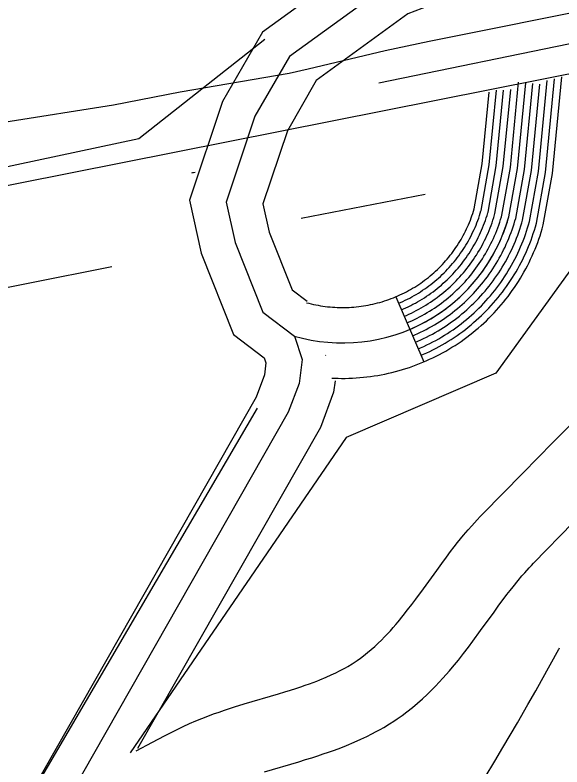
# Model space of a CAD drawing. Extents: x 3146026 to 3183936, y 897894 to 923344.
# Drawn here: x 3160137.2 to 3160368.8, y 910319 to 910637.4 of the extents above; entities that cross this region are included whole.
import ezdxf

# ---------------------------------------------------------------- set-up
doc = ezdxf.new("R2010")
doc.units = 0
for name, color, linetype in [('V-LEVE-TOET', 7, 'Continuous'), ('V-ROAD-CNTR', 7, 'Continuous'), ('V-TOPO-SHOR', 7, 'Continuous')]:
    doc.layers.add(name, color=color, linetype=linetype)

msp = doc.modelspace()

# ---------------------------------------------------------------- linework, layer by layer
at = {"layer": 'V-LEVE-TOET'}
msp.add_lwpolyline([(3161298.22, 910824.08), (3161173.6, 910799.83), (3161098.37, 910783.55), (3161060.65, 910775.65), (3160965.45, 910755.05), (3160927.44, 910747.25), (3160854.24, 910731.63), (3160794.44, 910720.08), (3160744.98, 910708.21), (3160695.18, 910697.87), (3160670.65, 910693.37), (3160595.86, 910678.87), (3160544.99, 910669.93), (3160423.32, 910647.58), (3160389.26, 910641.61), (3160312.6, 910626.24), (3160293.9, 910622.24), (3160261.3, 910614.51), (3160253.19, 910612.59), (3160207.05, 910604.81), (3160178.9, 910599.27), (3160132.39, 910591.89), (3160086.16, 910582.95)], dxfattribs=at)
at = {"layer": 'V-ROAD-CNTR'}
for p, q in [((3160212.69, 910570.73), (3160213.44, 910570.87)), ((3160298.42, 910518.11), (3160310.34, 910490.58)), ((3160268.65, 910493.2), (3160268.8, 910493.44))]:
    msp.add_line(p, q, dxfattribs=at)
for points in [[(3162638.17, 911023.36), (3161582.07, 910852.64), (3160471.1, 910632.13), (3159717.28, 910482.35)], [(3160663.7, 910796.37), (3160296.26, 910651.12), (3160253.33, 910619.88), (3160238.77, 910594.61), (3160226.55, 910558.19), (3160230.42, 910541.05), (3160242.14, 910511.58), (3160255.51, 910501.43), (3160258.73, 910491.57), (3160257.42, 910481.38), (3160252.85, 910469.18), (3159523.56, 909188.06)], [(3160685.84, 910783.74), (3160303.54, 910637.87), (3160264.74, 910609.63), (3160252.52, 910588.42), (3160242.1, 910557.4), (3160244.79, 910545.5), (3160254.53, 910521), (3160260.88, 910516.19)], [(3160519.73, 910752.92), (3160288.97, 910664.37), (3160241.93, 910630.14), (3160225.03, 910600.81), (3160210.99, 910558.98), (3160216.05, 910536.6), (3160229.74, 910502.16), (3160242.71, 910492.31), (3160243.42, 910490.13), (3160242.77, 910485.02), (3160239.22, 910475.56), (3159510.55, 909195.52)], [(3160271.32, 910483.68), (3160272.44, 910483.63), (3160273.93, 910483.59), (3160275.47, 910483.56), (3160277.02, 910483.57), (3160278.56, 910483.6), (3160280.11, 910483.66), (3160281.6, 910483.75), (3160283.16, 910483.86), (3160284.71, 910484), (3160286.2, 910484.17), (3160287.73, 910484.36), (3160289.26, 910484.59), (3160290.77, 910484.83), (3160292.27, 910485.1), (3160293.81, 910485.4), (3160295.33, 910485.74), (3160296.78, 910486.08), (3160298.25, 910486.45), (3160299.76, 910486.86), (3160301.26, 910487.29), (3160302.69, 910487.74), (3160304.16, 910488.22), (3160305.66, 910488.75), (3160307.05, 910489.26), (3160308.46, 910489.81), (3160309.92, 910490.4), (3160311.33, 910491.01), (3160312.74, 910491.64), (3160314.11, 910492.29), (3160315.47, 910492.96), (3160316.88, 910493.68), (3160318.21, 910494.4), (3160319.53, 910495.14), (3160320.9, 910495.94), (3160322.2, 910496.73), (3160323.48, 910497.53), (3160324.77, 910498.38), (3160326.04, 910499.24), (3160327.33, 910500.15), (3160328.55, 910501.05), (3160329.73, 910501.95), (3160330.98, 910502.93), (3160332.18, 910503.91), (3160333.32, 910504.87), (3160334.49, 910505.9), (3160335.65, 910506.95), (3160336.76, 910507.99), (3160337.82, 910509.03), (3160338.93, 910510.14), (3160340.01, 910511.27), (3160341.04, 910512.39), (3160342.06, 910513.52), (3160343.07, 910514.7), (3160344.06, 910515.89), (3160345, 910517.06), (3160345.96, 910518.29), (3160346.88, 910519.53), (3160347.75, 910520.75), (3160348.64, 910522.02), (3160349.5, 910523.31), (3160350.34, 910524.61), (3160351.14, 910525.92), (3160351.91, 910527.19), (3160352.68, 910528.53), (3160353.45, 910529.93), (3160354.15, 910531.28), (3160354.83, 910532.62), (3160355.5, 910534), (3160356.14, 910535.39), (3160356.78, 910536.84), (3160357.37, 910538.26), (3160357.92, 910539.64), (3160358.48, 910541.11), (3160359, 910542.56), (3160359.48, 910543.97), (3160359.96, 910545.46), (3160360.4, 910546.93), (3160360.87, 910548.58), (3160364.75, 910570.36), (3160368.72, 910611.3)], [(3160303.19, 910507.1), (3160304.08, 910507.49), (3160305.19, 910507.98), (3160306.3, 910508.51), (3160307.4, 910509.05), (3160308.48, 910509.61), (3160309.56, 910510.19), (3160310.62, 910510.78), (3160311.68, 910511.39), (3160312.72, 910512.03), (3160313.76, 910512.68), (3160314.78, 910513.35), (3160315.8, 910514.04), (3160316.79, 910514.74), (3160317.77, 910515.47), (3160318.76, 910516.21), (3160319.71, 910516.96), (3160320.65, 910517.73), (3160321.6, 910518.53), (3160322.51, 910519.33), (3160323.41, 910520.15), (3160324.3, 910520.99), (3160325.18, 910521.85), (3160326.05, 910522.71), (3160326.88, 910523.59), (3160327.72, 910524.49), (3160328.53, 910525.41), (3160329.33, 910526.33), (3160330.11, 910527.27), (3160330.88, 910528.22), (3160331.63, 910529.18), (3160332.36, 910530.17), (3160333.07, 910531.16), (3160333.77, 910532.16), (3160334.45, 910533.18), (3160335.11, 910534.2), (3160335.75, 910535.25), (3160336.38, 910536.3), (3160336.99, 910537.36), (3160337.57, 910538.42), (3160338.14, 910539.51), (3160338.69, 910540.6), (3160339.23, 910541.71), (3160339.74, 910542.81), (3160340.23, 910543.92), (3160340.7, 910545.06), (3160341.16, 910546.19), (3160341.59, 910547.33), (3160342, 910548.49), (3160342.4, 910549.65), (3160342.77, 910550.8), (3160343.12, 910551.98), (3160343.31, 910552.65), (3160346.91, 910572.81), (3160350.42, 910609.03)], [(3160304.38, 910504.35), (3160305.29, 910504.74), (3160306.45, 910505.26), (3160307.6, 910505.81), (3160308.74, 910506.36), (3160309.88, 910506.95), (3160311, 910507.55), (3160312.11, 910508.17), (3160313.22, 910508.82), (3160314.3, 910509.48), (3160315.38, 910510.16), (3160316.45, 910510.86), (3160317.51, 910511.58), (3160318.54, 910512.31), (3160319.57, 910513.07), (3160320.59, 910513.83), (3160321.59, 910514.62), (3160322.57, 910515.43), (3160323.55, 910516.26), (3160324.51, 910517.09), (3160325.45, 910517.95), (3160326.38, 910518.82), (3160327.29, 910519.71), (3160328.19, 910520.61), (3160329.07, 910521.54), (3160329.94, 910522.47), (3160330.79, 910523.43), (3160331.62, 910524.39), (3160332.43, 910525.37), (3160333.23, 910526.36), (3160334.01, 910527.37), (3160334.78, 910528.39), (3160335.52, 910529.42), (3160336.25, 910530.47), (3160336.96, 910531.53), (3160337.65, 910532.61), (3160338.32, 910533.69), (3160338.97, 910534.78), (3160339.6, 910535.89), (3160340.22, 910537.01), (3160340.81, 910538.14), (3160341.38, 910539.27), (3160341.94, 910540.42), (3160342.47, 910541.58), (3160342.99, 910542.74), (3160343.48, 910543.92), (3160343.95, 910545.1), (3160344.4, 910546.29), (3160344.83, 910547.5), (3160345.24, 910548.7), (3160345.64, 910549.91), (3160346, 910551.14), (3160346.24, 910551.97), (3160349.88, 910572.4), (3160353.41, 910608.74)], [(3160305.57, 910501.59), (3160306.5, 910501.99), (3160307.71, 910502.54), (3160308.9, 910503.11), (3160310.09, 910503.68), (3160311.28, 910504.3), (3160312.44, 910504.92), (3160313.59, 910505.57), (3160314.75, 910506.24), (3160315.88, 910506.93), (3160317, 910507.63), (3160318.11, 910508.36), (3160319.21, 910509.11), (3160320.3, 910509.88), (3160321.37, 910510.66), (3160322.41, 910511.46), (3160323.47, 910512.28), (3160324.49, 910513.13), (3160325.51, 910513.98), (3160326.51, 910514.85), (3160327.49, 910515.75), (3160328.45, 910516.66), (3160329.4, 910517.58), (3160330.34, 910518.52), (3160331.26, 910519.48), (3160332.16, 910520.45), (3160333.04, 910521.45), (3160333.91, 910522.45), (3160334.76, 910523.47), (3160335.59, 910524.5), (3160336.4, 910525.55), (3160337.2, 910526.62), (3160337.97, 910527.69), (3160338.73, 910528.78), (3160339.46, 910529.89), (3160340.19, 910531.01), (3160340.88, 910532.14), (3160341.56, 910533.27), (3160342.22, 910534.41), (3160342.87, 910535.59), (3160343.48, 910536.77), (3160344.07, 910537.94), (3160344.65, 910539.14), (3160345.21, 910540.34), (3160345.75, 910541.56), (3160346.26, 910542.79), (3160346.74, 910544.01), (3160347.22, 910545.26), (3160347.67, 910546.51), (3160348.09, 910547.76), (3160348.5, 910549.02), (3160348.88, 910550.3), (3160349.17, 910551.29), (3160352.85, 910571.99), (3160356.39, 910608.45)], [(3160307.95, 910496.09), (3160308.91, 910496.5), (3160310.23, 910497.09), (3160311.51, 910497.7), (3160312.78, 910498.32), (3160314.08, 910498.99), (3160315.33, 910499.66), (3160316.56, 910500.35), (3160317.83, 910501.09), (3160319.04, 910501.83), (3160320.24, 910502.58), (3160321.44, 910503.37), (3160322.63, 910504.17), (3160323.81, 910505.01), (3160324.96, 910505.86), (3160326.07, 910506.7), (3160327.23, 910507.6), (3160328.34, 910508.52), (3160329.41, 910509.43), (3160330.5, 910510.38), (3160331.57, 910511.35), (3160332.61, 910512.33), (3160333.61, 910513.31), (3160334.64, 910514.33), (3160335.63, 910515.38), (3160336.6, 910516.42), (3160337.55, 910517.49), (3160338.49, 910518.57), (3160339.41, 910519.68), (3160340.29, 910520.78), (3160341.18, 910521.92), (3160342.04, 910523.08), (3160342.86, 910524.22), (3160343.69, 910525.4), (3160344.48, 910526.6), (3160345.27, 910527.81), (3160346.01, 910529.03), (3160346.73, 910530.23), (3160347.45, 910531.47), (3160348.16, 910532.76), (3160348.81, 910534.02), (3160349.45, 910535.28), (3160350.07, 910536.57), (3160350.67, 910537.86), (3160351.26, 910539.2), (3160351.81, 910540.52), (3160352.33, 910541.82), (3160352.85, 910543.19), (3160353.33, 910544.54), (3160353.78, 910545.86), (3160354.23, 910547.24), (3160354.64, 910548.62), (3160355.02, 910549.94), (3160358.8, 910571.18), (3160362.54, 910609.72)], [(3160309.15, 910493.33), (3160310.12, 910493.76), (3160311.48, 910494.37), (3160312.81, 910495), (3160314.13, 910495.64), (3160315.48, 910496.34), (3160316.77, 910497.03), (3160318.05, 910497.75), (3160319.37, 910498.51), (3160320.62, 910499.28), (3160321.86, 910500.05), (3160323.11, 910500.88), (3160324.33, 910501.71), (3160325.57, 910502.58), (3160326.75, 910503.45), (3160327.9, 910504.32), (3160329.11, 910505.26), (3160330.26, 910506.21), (3160331.37, 910507.15), (3160332.5, 910508.14), (3160333.61, 910509.15), (3160334.68, 910510.16), (3160335.72, 910511.17), (3160336.78, 910512.23), (3160337.82, 910513.32), (3160338.82, 910514.4), (3160339.8, 910515.51), (3160340.78, 910516.64), (3160341.73, 910517.78), (3160342.65, 910518.92), (3160343.57, 910520.11), (3160344.46, 910521.31), (3160345.31, 910522.48), (3160346.16, 910523.71), (3160346.99, 910524.95), (3160347.81, 910526.21), (3160348.58, 910527.47), (3160349.32, 910528.71), (3160350.06, 910530), (3160350.8, 910531.35), (3160351.48, 910532.65), (3160352.14, 910533.95), (3160352.78, 910535.29), (3160353.4, 910536.62), (3160354.02, 910538.02), (3160354.59, 910539.39), (3160355.13, 910540.73), (3160355.67, 910542.15), (3160356.16, 910543.55), (3160356.63, 910544.91), (3160357.1, 910546.35), (3160357.52, 910547.77), (3160357.94, 910549.26), (3160361.78, 910570.77), (3160365.63, 910610.43)], [(3160346.24, 910551.97), (3160349.88, 910572.4), (3160353.41, 910608.74)], [(3160299.61, 910515.36), (3160300.46, 910515.73), (3160301.42, 910516.16), (3160302.39, 910516.62), (3160303.36, 910517.09), (3160304.28, 910517.57), (3160305.23, 910518.08), (3160306.17, 910518.6), (3160307.07, 910519.12), (3160307.99, 910519.69), (3160308.9, 910520.26), (3160309.78, 910520.84), (3160310.68, 910521.45), (3160311.52, 910522.04), (3160312.39, 910522.68), (3160313.27, 910523.35), (3160314.08, 910523.98), (3160314.89, 910524.65), (3160315.74, 910525.36), (3160316.52, 910526.05), (3160317.3, 910526.75), (3160318.07, 910527.49), (3160318.87, 910528.26), (3160319.6, 910529), (3160320.32, 910529.75), (3160321.05, 910530.54), (3160321.77, 910531.35), (3160322.47, 910532.15), (3160323.14, 910532.96), (3160323.82, 910533.81), (3160324.46, 910534.63), (3160325.09, 910535.48), (3160325.73, 910536.37), (3160326.34, 910537.24), (3160326.92, 910538.11), (3160327.49, 910539), (3160328.05, 910539.91), (3160328.62, 910540.86), (3160329.14, 910541.77), (3160329.64, 910542.67), (3160330.13, 910543.62), (3160330.62, 910544.59), (3160331.09, 910545.56), (3160331.54, 910546.53), (3160331.95, 910547.46), (3160332.37, 910548.45), (3160332.77, 910549.47), (3160333.14, 910550.44), (3160333.5, 910551.45), (3160333.86, 910552.49), (3160334.17, 910553.47), (3160334.48, 910554.5), (3160334.53, 910554.68), (3160337.98, 910574.04), (3160341.04, 910605.55)], [(3160300.8, 910512.61), (3160301.66, 910512.98), (3160302.68, 910513.43), (3160303.69, 910513.92), (3160304.71, 910514.41), (3160305.68, 910514.91), (3160306.68, 910515.45), (3160307.65, 910515.99), (3160308.61, 910516.55), (3160309.56, 910517.13), (3160310.52, 910517.73), (3160311.45, 910518.34), (3160312.39, 910518.98), (3160313.27, 910519.6), (3160314.18, 910520.27), (3160315.1, 910520.97), (3160315.95, 910521.64), (3160316.81, 910522.34), (3160317.69, 910523.09), (3160318.52, 910523.81), (3160319.34, 910524.55), (3160320.15, 910525.32), (3160320.97, 910526.12), (3160321.75, 910526.9), (3160322.51, 910527.7), (3160323.28, 910528.52), (3160324.03, 910529.37), (3160324.75, 910530.21), (3160325.46, 910531.06), (3160326.17, 910531.95), (3160326.85, 910532.82), (3160327.51, 910533.71), (3160328.18, 910534.63), (3160328.82, 910535.55), (3160329.43, 910536.46), (3160330.03, 910537.4), (3160330.62, 910538.36), (3160331.21, 910539.34), (3160331.76, 910540.3), (3160332.28, 910541.25), (3160332.8, 910542.25), (3160333.31, 910543.26), (3160333.8, 910544.28), (3160334.28, 910545.29), (3160334.71, 910546.28), (3160335.14, 910547.32), (3160335.57, 910548.38), (3160335.96, 910549.4), (3160336.33, 910550.46), (3160336.7, 910551.54), (3160337.04, 910552.58), (3160337.36, 910553.66), (3160337.46, 910554), (3160340.96, 910573.63), (3160344.06, 910605.58)], [(3160302, 910509.85), (3160302.87, 910510.23), (3160303.94, 910510.71), (3160305, 910511.21), (3160306.05, 910511.73), (3160307.08, 910512.26), (3160308.12, 910512.82), (3160309.14, 910513.39), (3160310.14, 910513.97), (3160311.14, 910514.58), (3160312.14, 910515.21), (3160313.11, 910515.85), (3160314.09, 910516.51), (3160315.03, 910517.17), (3160315.98, 910517.87), (3160316.93, 910518.59), (3160317.83, 910519.3), (3160318.73, 910520.04), (3160319.64, 910520.81), (3160320.52, 910521.57), (3160321.38, 910522.35), (3160322.23, 910523.15), (3160323.08, 910523.99), (3160323.9, 910524.81), (3160324.7, 910525.65), (3160325.5, 910526.51), (3160326.28, 910527.39), (3160327.04, 910528.27), (3160327.79, 910529.16), (3160328.53, 910530.09), (3160329.24, 910531), (3160329.93, 910531.94), (3160330.62, 910532.9), (3160331.29, 910533.86), (3160331.94, 910534.82), (3160332.57, 910535.8), (3160333.18, 910536.8), (3160333.79, 910537.82), (3160334.37, 910538.83), (3160334.93, 910539.84), (3160335.47, 910540.88), (3160336, 910541.93), (3160336.52, 910542.99), (3160337.01, 910544.05), (3160337.47, 910545.1), (3160337.92, 910546.19), (3160338.36, 910547.29), (3160338.77, 910548.36), (3160339.17, 910549.47), (3160339.55, 910550.6), (3160339.91, 910551.69), (3160340.24, 910552.82), (3160340.39, 910553.32), (3160343.93, 910573.22), (3160347.1, 910605.93)], [(3160306.76, 910498.84), (3160307.7, 910499.25), (3160308.97, 910499.81), (3160310.2, 910500.4), (3160311.43, 910501), (3160312.68, 910501.65), (3160313.88, 910502.29), (3160315.08, 910502.96), (3160316.29, 910503.66), (3160317.46, 910504.38), (3160318.62, 910505.11), (3160319.78, 910505.87), (3160320.92, 910506.64), (3160322.06, 910507.44), (3160323.16, 910508.26), (3160324.24, 910509.08), (3160325.35, 910509.94), (3160326.41, 910510.82), (3160327.46, 910511.7), (3160328.5, 910512.62), (3160329.53, 910513.55), (3160330.53, 910514.49), (3160331.5, 910515.44), (3160332.49, 910516.42), (3160333.45, 910517.43), (3160334.38, 910518.44), (3160335.29, 910519.47), (3160336.2, 910520.51), (3160337.08, 910521.58), (3160337.94, 910522.64), (3160338.79, 910523.74), (3160339.62, 910524.85), (3160340.41, 910525.95), (3160341.21, 910527.09), (3160341.97, 910528.24), (3160342.73, 910529.41), (3160343.45, 910530.58), (3160344.14, 910531.75), (3160344.83, 910532.94), (3160345.51, 910534.18), (3160346.14, 910535.39), (3160346.76, 910536.61), (3160347.36, 910537.86), (3160347.94, 910539.1), (3160348.51, 910540.38), (3160349.03, 910541.66), (3160349.54, 910542.91), (3160350.04, 910544.22), (3160350.5, 910545.52), (3160350.94, 910546.81), (3160351.37, 910548.13), (3160351.76, 910549.46), (3160352.09, 910550.62), (3160355.83, 910571.59), (3160359.38, 910608.16)], [(3160260.58, 910515.61), (3160260.62, 910515.6), (3160261.56, 910515.36), (3160262.59, 910515.11), (3160263.58, 910514.88), (3160264.53, 910514.69), (3160265.57, 910514.49), (3160266.58, 910514.31), (3160267.53, 910514.17), (3160268.53, 910514.03), (3160269.55, 910513.91), (3160270.59, 910513.81), (3160271.6, 910513.72), (3160272.56, 910513.66), (3160273.57, 910513.61), (3160274.62, 910513.58), (3160275.63, 910513.56), (3160276.64, 910513.57), (3160277.64, 910513.59), (3160278.65, 910513.63), (3160279.69, 910513.69), (3160280.68, 910513.76), (3160281.67, 910513.85), (3160282.71, 910513.97), (3160283.7, 910514.09), (3160284.7, 910514.23), (3160285.71, 910514.4), (3160286.71, 910514.58), (3160287.68, 910514.77), (3160288.65, 910514.98), (3160289.68, 910515.23), (3160290.67, 910515.48), (3160291.63, 910515.73), (3160292.57, 910516.01), (3160293.59, 910516.33), (3160294.54, 910516.64), (3160295.45, 910516.96), (3160296.45, 910517.33), (3160297.41, 910517.7), (3160298.3, 910518.06), (3160299.25, 910518.47), (3160300.16, 910518.88), (3160301.09, 910519.32), (3160302.02, 910519.77), (3160302.88, 910520.22), (3160303.79, 910520.71), (3160304.68, 910521.21), (3160305.53, 910521.7), (3160306.41, 910522.24), (3160307.28, 910522.78), (3160308.12, 910523.33), (3160308.97, 910523.91), (3160309.76, 910524.47), (3160310.59, 910525.08), (3160311.44, 910525.72), (3160312.2, 910526.32), (3160312.97, 910526.95), (3160313.78, 910527.64), (3160314.53, 910528.29), (3160315.26, 910528.95), (3160316, 910529.65), (3160316.76, 910530.39), (3160317.46, 910531.09), (3160318.14, 910531.81), (3160318.83, 910532.56), (3160319.52, 910533.33), (3160320.18, 910534.08), (3160320.81, 910534.86), (3160321.47, 910535.67), (3160322.07, 910536.45), (3160322.67, 910537.25), (3160323.28, 910538.1), (3160323.86, 910538.93), (3160324.41, 910539.75), (3160324.95, 910540.6), (3160325.49, 910541.47), (3160326.03, 910542.38), (3160326.53, 910543.24), (3160326.99, 910544.08), (3160327.46, 910544.99), (3160327.94, 910545.92), (3160328.38, 910546.84), (3160328.81, 910547.77), (3160329.2, 910548.64), (3160329.59, 910549.59), (3160329.98, 910550.57), (3160330.33, 910551.47), (3160330.67, 910552.44), (3160331.01, 910553.44), (3160331.31, 910554.36), (3160331.6, 910555.34), (3160331.61, 910555.35), (3160335.01, 910574.45), (3160337.95, 910604.8)], [(3160211.99, 910570.6), (3160212.5, 910570.7), (3160212.69, 910570.73)], [(3160272.68, 910482.47), (3160272.08, 910477.75), (3160266.48, 910462.8), (3160189.04, 910326.77)], [(3160188.51, 910325.76), (3160195.43, 910329.47), (3160200.45, 910332.12), (3160205.57, 910334.76), (3160208.34, 910336.12), (3160211.09, 910337.38), (3160213.75, 910338.53), (3160216.33, 910339.58), (3160218.82, 910340.54), (3160221.23, 910341.43), (3160223.56, 910342.25), (3160225.84, 910343.03), (3160230.13, 910344.42), (3160234.18, 910345.67), (3160248.76, 910349.99), (3160251.38, 910350.78), (3160253.81, 910351.53), (3160256.05, 910352.25), (3160258.13, 910352.94), (3160260.04, 910353.59), (3160261.8, 910354.21), (3160263.43, 910354.81), (3160264.95, 910355.39), (3160266.3, 910355.92), (3160268.9, 910357.01), (3160271.08, 910357.98), (3160272.95, 910358.86), (3160274.54, 910359.66), (3160275.91, 910360.38), (3160277.09, 910361.03), (3160278.06, 910361.58), (3160279.86, 910362.67), (3160281.13, 910363.48), (3160282.02, 910364.08), (3160283.43, 910365.08), (3160284.78, 910366.09), (3160286.45, 910367.41), (3160288.02, 910368.73), (3160289.52, 910370.06), (3160290.96, 910371.4), (3160292.33, 910372.73), (3160293.63, 910374.06), (3160294.89, 910375.38), (3160296.09, 910376.69), (3160297.25, 910377.99), (3160298.36, 910379.27), (3160299.41, 910380.51), (3160301.5, 910383.07), (3160303.42, 910385.5), (3160305.21, 910387.84), (3160306.88, 910390.07), (3160310.07, 910394.41), (3160315.71, 910402.22), (3160317.9, 910405.22), (3160319.85, 910407.86), (3160321.6, 910410.18), (3160323.17, 910412.21), (3160324.59, 910414.02), (3160327.08, 910417.09), (3160329.03, 910419.41), (3160330.57, 910421.17), (3160332.84, 910423.69), (3160334.07, 910425), (3160335.27, 910426.24), (3160352.17, 910443.48), (3160364.87, 910456.38), (3160374.44, 910466.03)], [(3160242.86, 910316.96), (3160257.36, 910321.24), (3160260.17, 910322.1), (3160262.82, 910322.92), (3160265.33, 910323.72), (3160267.68, 910324.5), (3160269.9, 910325.26), (3160271.99, 910326), (3160273.95, 910326.72), (3160275.79, 910327.42), (3160277.57, 910328.12), (3160280.77, 910329.45), (3160283.6, 910330.71), (3160286.08, 910331.89), (3160288.25, 910332.97), (3160290.14, 910333.97), (3160291.79, 910334.87), (3160293.27, 910335.73), (3160295.71, 910337.2), (3160297.58, 910338.39), (3160299.01, 910339.36), (3160301.05, 910340.79), (3160303.09, 910342.32), (3160305.43, 910344.17), (3160307.64, 910346.03), (3160309.71, 910347.87), (3160311.64, 910349.67), (3160313.47, 910351.45), (3160315.19, 910353.19), (3160316.81, 910354.89), (3160318.34, 910356.56), (3160319.78, 910358.18), (3160321.15, 910359.76), (3160322.48, 910361.33), (3160324.89, 910364.28), (3160327.11, 910367.09), (3160329.13, 910369.73), (3160330.99, 910372.2), (3160334.32, 910376.76), (3160339.99, 910384.6), (3160342.07, 910387.45), (3160343.88, 910389.89), (3160345.46, 910391.99), (3160346.85, 910393.79), (3160348.04, 910395.3), (3160350.2, 910397.98), (3160351.82, 910399.89), (3160353.01, 910401.26), (3160354.91, 910403.36), (3160355.81, 910404.32), (3160356.78, 910405.33), (3160373.56, 910422.46)], [(3160336.26, 910314.64), (3160340.29, 910321.4), (3160343.79, 910327.3), (3160349.87, 910337.66), (3160354.36, 910345.43), (3160357.68, 910351.27), (3160360.14, 910355.64), (3160363.8, 910362.24), (3160367.38, 910368.83), (3160367.52, 910369.09), (3160367.7, 910369.45)]]:
    msp.add_lwpolyline(points, dxfattribs=at)
msp.add_arc((3160275.89, 910571.59), 73.03, 253.7328, 344.4123, dxfattribs=at)
at = {"layer": 'V-TOPO-SHOR'}
for p, q in [((3160555.59, 910662.89), (3160291.15, 910608.55)), ((3160258.32, 910551.35), (3160310.85, 910561.58)), ((3160128.87, 910281.3), (3160239.79, 910470.99))]:
    msp.add_line(p, q, dxfattribs=at)
for points in [[(3159115.65, 910595.93), (3159205.77, 910545.66), (3159274.87, 910523.52), (3159338.31, 910507.33), (3159430.69, 910487.48), (3159504.55, 910481.18), (3159578.57, 910480.69), (3159620.68, 910481.03), (3159718.21, 910491.53), (3159958.89, 910536), (3160189.53, 910585.09), (3160242.9, 910627.23)], [(3160388.88, 910578.42), (3160389.42, 910553.13), (3160340.7, 910485.79), (3160277.39, 910458.57), (3160185.99, 910324.94)], [(3158768.14, 908183.37), (3158823.38, 908269.79), (3159091.32, 908753.89), (3159184.71, 908917.56), (3159454.74, 909389.57), (3159575.8, 909598.25), (3159899.34, 910182.01), (3160046.48, 910467.05), (3160071.68, 910509.72), (3160178.17, 910531)]]:
    msp.add_lwpolyline(points, dxfattribs=at)

doc.saveas('drawing.dxf')
